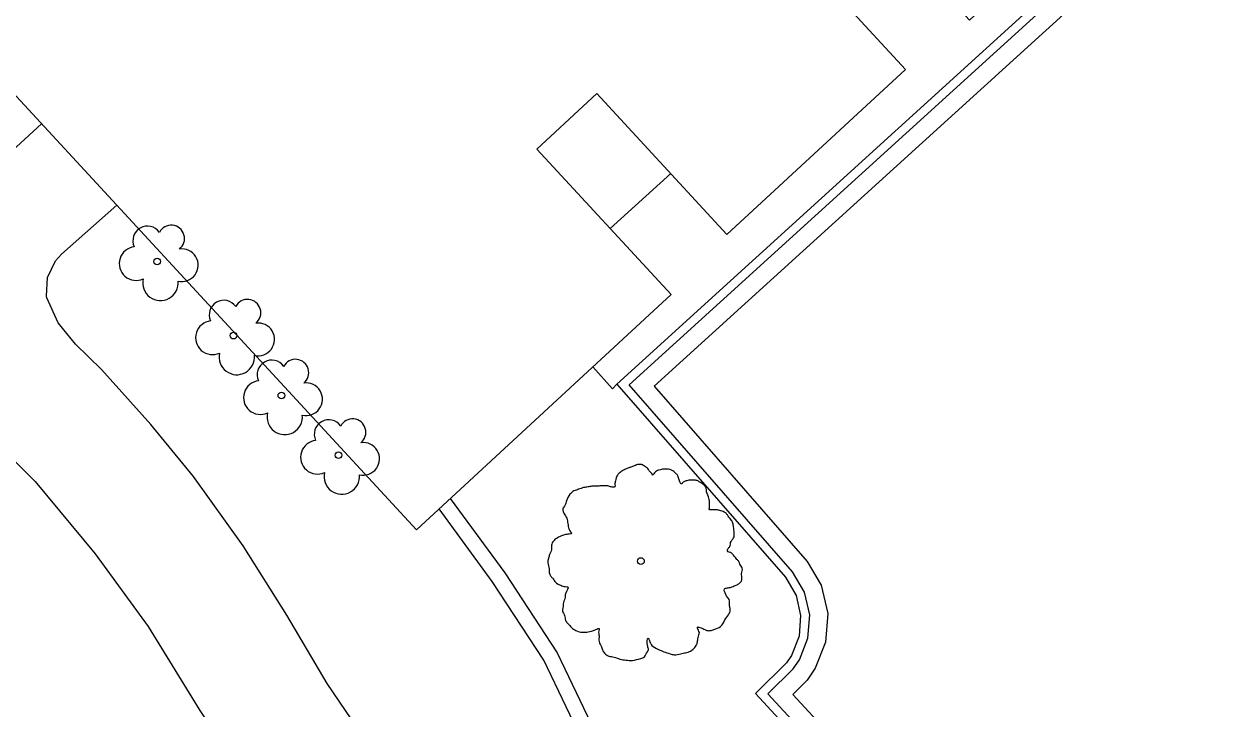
# Model space of a CAD drawing. Extents: x 2161152 to 2175754, y 602179 to 617749.
# Drawn here: x 2164432.1 to 2164499.4, y 607071.4 to 607109.7 of the extents above; entities that cross this region are included whole.
import ezdxf

# ---------------------------------------------------------------- set-up
doc = ezdxf.new("R2010")
doc.units = 0
for name, color, linetype in [('RD_EX_Bldg', 7, 'Continuous'), ('RD_EX_Conc_Curb', 7, 'Continuous'), ('RD_EX_Conc_Gutter', 7, 'Continuous'), ('RD_EX_Conc_Sidewalk', 7, 'Continuous'), ('RD_EX_VEG', 7, 'Continuous'), ('RD_EX_WALL_Retaining', 7, 'Continuous')]:
    doc.layers.add(name, color=color, linetype=linetype)

msp = doc.modelspace()

# ---------------------------------------------------------------- linework, layer by layer
at = {"layer": 'RD_EX_Bldg'}
msp.add_lwpolyline([(2164406.143, 607133.23), (2164453.98, 607081.439), (2164468.21, 607094.583), (2164460.705, 607102.707), (2164464.062, 607105.808), (2164471.335, 607097.934), (2164481.316, 607107.154), (2164474.078, 607114.991), (2164477.382, 607118.043), (2164484.898, 607109.907), (2164499.441, 607123.34), (2164451.559, 607175.179), (2164406.143, 607133.23)], dxfattribs=at)
at = {"layer": 'RD_EX_Conc_Curb'}
for points in [[(2164496.45, 607117.999), (2164465.177, 607089.581), (2164474.598, 607078.8), (2164475.193, 607077.781), (2164475.453, 607076.659), (2164475.367, 607075.511), (2164474.937, 607074.42), (2164474.656, 607074.006), (2164472.929, 607072.294), (2164483.265, 607061.099)], [(2164483.633, 607061.438), (2164473.624, 607072.278), (2164475.042, 607073.685), (2164475.382, 607074.185), (2164475.86, 607075.398), (2164475.957, 607076.698), (2164475.663, 607077.968), (2164475.006, 607079.093), (2164465.877, 607089.541), (2164496.787, 607117.631)]]:
    msp.add_lwpolyline(points, dxfattribs=at)
at = {"layer": 'RD_EX_Conc_Gutter'}
msp.add_lwpolyline([(2164497.463, 607116.893), (2164467.275, 607089.461), (2164475.821, 607079.68), (2164476.603, 607078.341), (2164476.966, 607076.775), (2164476.846, 607075.172), (2164476.271, 607073.715), (2164475.815, 607073.043), (2164475.013, 607072.248), (2164484.369, 607062.115)], dxfattribs=at)
at = {"layer": 'RD_EX_Conc_Sidewalk'}
msp.add_line((2164464.81, 607098.263), (2164468.194, 607101.335), dxfattribs=at)
for points in [[(2164433.03, 607104.121), (2164430.444, 607101.742)], [(2164451.044, 607069.842), (2164448.994, 607072.865), (2164446.735, 607076.669), (2164444.294, 607080.551), (2164441.524, 607084.419), (2164439.14, 607087.321), (2164436.388, 607090.398), (2164434.927, 607091.813), (2164433.962, 607093.001), (2164433.33, 607094.396), (2164433.3, 607094.496), (2164433.363, 607095.524), (2164433.803, 607096.454), (2164434.139, 607096.833), (2164437.24, 607099.563)], [(2164465.177, 607089.581), (2164464.941, 607089.31), (2164463.832, 607090.539)], [(2164430.663, 607086.138), (2164432.663, 607084.132), (2164436.033, 607080.102), (2164438.988, 607076.043), (2164441.881, 607071.359), (2164445.016, 607066.598), (2164448.471, 607062.066), (2164451.309, 607058.781), (2164455.087, 607055.173), (2164459.127, 607051.853), (2164463.406, 607048.84), (2164463.598, 607048.715), (2164468.285, 607045.789), (2164475.798, 607041.731), (2164479.799, 607039.188), (2164482.12, 607037.483), (2164483.756, 607036.141), (2164482.637, 607034.547)]]:
    msp.add_lwpolyline(points, dxfattribs=at)
at = {"layer": 'RD_EX_VEG'}
for centre, radius in [((2164439.488, 607096.427), 0.188), ((2164443.754, 607092.287), 0.188), ((2164446.435, 607088.942), 0.188), ((2164449.624, 607085.612), 0.188), ((2164466.526, 607079.697), 0.188), ((2164466.517, 607079.683), 0.000075)]:
    msp.add_circle(centre, radius, dxfattribs=at)
for centre, radius, start, end in [((2164438.947, 607097.588), 0.813, 34.97629, 204.75602), ((2164440.272, 607097.704), 0.746, 308.76261, 152.04674), ((2164438.315, 607096.311), 0.943, 96.45179, 294.73401), ((2164440.868, 607096.218), 0.914, 256.56668, 98.10463), ((2164439.672, 607095.23), 0.988, 166.88266, 5.75893), ((2164443.213, 607093.447), 0.813, 34.97629, 204.75602), ((2164444.538, 607093.564), 0.746, 308.76261, 152.04674), ((2164442.581, 607092.17), 0.943, 96.45179, 294.73401), ((2164445.134, 607092.077), 0.914, 256.56668, 98.10463), ((2164443.938, 607091.09), 0.988, 166.88266, 5.75893), ((2164445.894, 607090.102), 0.813, 34.97629, 204.75602), ((2164447.218, 607090.218), 0.746, 308.76261, 152.04674), ((2164445.262, 607088.825), 0.943, 96.45179, 294.73401), ((2164447.814, 607088.732), 0.914, 256.56668, 98.10463), ((2164446.619, 607087.744), 0.988, 166.88266, 5.75893), ((2164449.083, 607086.772), 0.813, 34.97629, 204.75602), ((2164450.408, 607086.889), 0.746, 308.76261, 152.04674), ((2164448.451, 607085.495), 0.943, 96.45179, 294.73401), ((2164451.004, 607085.403), 0.914, 256.56668, 98.10463), ((2164449.808, 607084.415), 0.988, 166.88266, 5.75893)]:
    msp.add_arc(centre, radius, start, end, dxfattribs=at)
for points in [[(2164466.625, 607085.072), (2164466.4, 607085.091), (2164466.157, 607085.016), (2164465.969, 607084.941), (2164465.8, 607084.885), (2164465.632, 607084.81), (2164465.407, 607084.679), (2164465.238, 607084.529), (2164465.144, 607084.341), (2164465.107, 607084.173), (2164465.069, 607083.967), (2164465.069, 607083.835), (2164464.976, 607083.817), (2164464.863, 607083.835), (2164464.676, 607083.892), (2164464.488, 607083.892), (2164464.301, 607083.892), (2164464.039, 607083.873), (2164463.776, 607083.873), (2164463.57, 607083.835), (2164463.326, 607083.798), (2164463.045, 607083.704), (2164462.783, 607083.61), (2164462.558, 607083.423), (2164462.371, 607083.067), (2164462.277, 607082.805), (2164462.164, 607082.617), (2164462.277, 607082.28), (2164462.408, 607082.017), (2164462.427, 607081.867), (2164462.483, 607081.549), (2164462.558, 607081.38), (2164462.652, 607081.23), (2164462.596, 607081.212), (2164462.314, 607081.174), (2164462.09, 607081.099), (2164461.771, 607080.93), (2164461.602, 607080.762), (2164461.527, 607080.518), (2164461.509, 607080.256), (2164461.434, 607080.106), (2164461.377, 607079.9), (2164461.359, 607079.843), (2164461.321, 607079.6), (2164461.396, 607079.262), (2164461.415, 607079), (2164461.509, 607078.831), (2164461.621, 607078.7), (2164461.752, 607078.513), (2164462.052, 607078.344), (2164462.296, 607078.269), (2164462.446, 607078.25), (2164462.314, 607077.875), (2164462.277, 607077.613), (2164462.183, 607077.313), (2164462.183, 607077.257), (2164462.146, 607076.901), (2164462.258, 607076.657), (2164462.314, 607076.376), (2164462.446, 607076.207), (2164462.652, 607075.983), (2164462.895, 607075.814), (2164463.27, 607075.72), (2164463.57, 607075.739), (2164464.001, 607075.87), (2164464.189, 607075.926), (2164464.17, 607075.795), (2164464.189, 607075.514), (2164464.189, 607075.195), (2164464.301, 607074.952), (2164464.376, 607074.746), (2164464.488, 607074.558), (2164464.732, 607074.39), (2164465.032, 607074.333), (2164465.351, 607074.221), (2164465.688, 607074.165), (2164466.063, 607074.146), (2164466.513, 607074.258), (2164466.719, 607074.352), (2164466.794, 607074.483), (2164466.944, 607074.764), (2164466.906, 607074.933), (2164466.925, 607075.383), (2164467, 607075.252), (2164467.131, 607074.989), (2164467.506, 607074.764), (2164467.806, 607074.633), (2164468.162, 607074.521), (2164468.387, 607074.464), (2164468.743, 607074.521), (2164469.024, 607074.577), (2164469.305, 607074.671), (2164469.53, 607074.877), (2164469.661, 607075.083), (2164469.699, 607075.289), (2164469.755, 607075.57), (2164469.792, 607075.701)], [(2164469.792, 607075.701), (2164469.736, 607075.833), (2164469.699, 607076.02), (2164469.755, 607076.001), (2164469.886, 607075.964), (2164470.092, 607075.87), (2164470.261, 607075.814), (2164470.505, 607075.833), (2164470.711, 607075.908), (2164471.048, 607076.114), (2164471.254, 607076.47), (2164471.46, 607076.77), (2164471.517, 607077.013), (2164471.479, 607077.182), (2164471.46, 607077.557), (2164471.31, 607077.744), (2164471.273, 607077.838), (2164471.198, 607078.138), (2164471.254, 607078.175), (2164471.46, 607078.213), (2164471.742, 607078.307), (2164471.948, 607078.4), (2164472.116, 607078.531), (2164472.173, 607078.7), (2164472.154, 607079), (2164472.191, 607079.3), (2164472.135, 607079.412), (2164472.06, 607079.525), (2164472.004, 607079.675), (2164471.891, 607079.787), (2164471.817, 607079.9), (2164471.742, 607079.975), (2164471.648, 607080.087), (2164471.517, 607080.181), (2164471.404, 607080.218), (2164471.367, 607080.331), (2164471.479, 607080.481), (2164471.517, 607080.556), (2164471.535, 607080.724), (2164471.704, 607080.987), (2164471.742, 607081.286), (2164471.704, 607081.605), (2164471.667, 607081.811), (2164471.554, 607082.017), (2164471.404, 607082.205), (2164471.31, 607082.336), (2164471.179, 607082.43), (2164470.936, 607082.523), (2164470.748, 607082.561), (2164470.486, 607082.561), (2164470.336, 607082.598), (2164470.355, 607082.636), (2164470.355, 607082.748), (2164470.355, 607082.955), (2164470.298, 607083.292), (2164470.186, 607083.667), (2164470.186, 607083.685), (2164470.111, 607083.873), (2164469.942, 607084.023), (2164469.811, 607084.098), (2164469.661, 607084.191), (2164469.474, 607084.21), (2164469.249, 607084.21), (2164469.043, 607084.173), (2164468.893, 607084.098), (2164468.762, 607084.004), (2164468.705, 607084.116), (2164468.63, 607084.341), (2164468.593, 607084.454), (2164468.48, 607084.585), (2164468.312, 607084.735), (2164467.974, 607084.829), (2164467.506, 607084.772), (2164467.281, 607084.623), (2164467.169, 607084.491), (2164467.131, 607084.585), (2164466.981, 607084.735), (2164466.906, 607084.866), (2164466.775, 607084.96), (2164466.663, 607085.035), (2164466.588, 607085.072)]]:
    msp.add_spline(points, degree=3, dxfattribs=at)
at = {"layer": 'RD_EX_WALL_Retaining'}
msp.add_lwpolyline([(2164455.868, 607083.183), (2164458.914, 607079.037), (2164461.836, 607074.573), (2164464.376, 607069.282), (2164466.582, 607063.485), (2164468.104, 607058.638), (2164467.297, 607058.384), (2164465.782, 607063.208), (2164463.598, 607068.948), (2164461.097, 607074.156), (2164458.219, 607078.554), (2164455.243, 607082.605)], dxfattribs=at)

doc.saveas('drawing.dxf')
